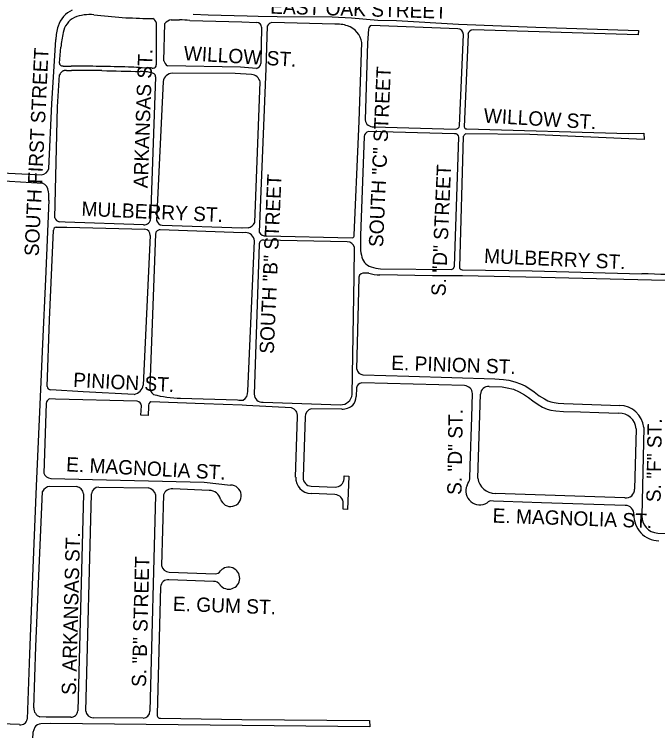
# Model space of a CAD drawing. Extents: x 0 to 712119, y 0 to 761125.
# Drawn here: x 688555 to 690802, y 729358 to 731858 of the extents above; entities that cross this region are included whole.
import ezdxf

# ---------------------------------------------------------------- set-up
doc = ezdxf.new("R2010")
doc.units = 0
doc.layers.add('PAVED ROADS', color=7, linetype='Continuous')
doc.layers.add('street names', color=7, linetype='Continuous')

msp = doc.modelspace()

# ---------------------------------------------------------------- linework, layer by layer
at = {"layer": 'PAVED ROADS'}
for points in [[(688833.3, 731856.6), (688944.7, 731846.4)], [(689179.9, 731859.3), (689232.1, 731856.2), (689368.4, 731852.7), (689407.1, 731851.9), (689473.4, 731850.9), (689665.5, 731849.5), (689732.2, 731845.9), (689824.3, 731838), (689889.7, 731836.6), (690105.6, 731824), (690375.8, 731813.7), (690734.8, 731801.6), (690733.5, 731786.6), (690157.3, 731804.5)], [(689050.5, 731829.3), (689050, 731682.2)], [(689102.8, 731839.5), (689132.4, 731839.6)], [(689168, 731836.7), (689349.3, 731831.9), (689401.6, 731830)], [(689673.7, 731824.5), (689454, 731829.5)], [(689076.9, 731696.4), (689080.9, 731826.6)], [(689438.5, 731817.3), (689432.8, 731669.5), (689410, 731097.5)], [(689418.6, 731813.8), (689416.3, 731687.1)], [(689791.3, 731806.7), (689788.5, 731758.5), (689779.9, 731489.6)], [(690103.4, 731807.7), (689802.2, 731819.7)], [(690109.9, 731468.5), (690123.5, 731788.3)], [(690139.3, 731788.3), (690125.6, 731466)], [(688675.8, 731319.6), (688686.5, 731545.6), (688699.8, 731770.4)], [(689741.7, 731087.1), (689756.4, 731431.5), (689759, 731485.5), (689768, 731759.5)], [(688713, 731687.9), (688717.6, 731743.3)], [(689400.3, 731669.3), (689345.2, 731673.9), (689090.5, 731678.8)], [(689383.3, 731648.3), (689326, 731651.6), (689106.8, 731652.7)], [(688696.9, 731148), (688706.5, 731535), (688713.4, 731647.4)], [(689048.4, 731639.9), (689030.6, 731146.1)], [(689074.7, 731624.1), (689051.9, 731139.1)], [(689394.4, 731131.4), (689413.6, 731622.4)], [(689810.3, 731465.8), (690095.4, 731457.7)], [(690134.6, 731458.4), (690699.9, 731442.7), (690753.6, 731443.8), (690754.2, 731421.7), (690354.7, 731438.7), (690130, 731440.6)], [(689776.5, 731431.9), (689763.7, 731085.9), (689763.8, 731051.5)], [(690092.5, 731441.5), (689792.1, 731449)], [(689834, 730969.7), (690081.3, 730968), (690088.8, 730971.6), (690091.6, 730978.7), (690107.5, 731429)], [(690122.8, 731431.7), (690109.4, 730976.1)], [(688404.2, 731313.3), (688418.4, 731309.7), (688650, 731297.9)], [(688421.9, 731283.1), (688653, 731269)], [(688675.5, 731209), (688663.7, 730933.4), (688654, 730708.2), (688643.9, 730496.3), (688631.2, 730211.2), (688620.1, 729925.3), (688608.4, 729625.9), (688599.6, 729397.4)], [(689006.6, 731123.4), (688733.2, 731132.5), (688712.2, 731133.8)], [(688670.4, 730558.7), (688678.2, 730791.9), (688692.2, 731105.4)], [(688701.2, 731115.6), (688738.2, 731115.7)], [(688738.2, 731115.7), (689011.3, 731107.9)], [(689362, 731096.3), (689351.9, 731096.1), (689064.2, 731105.7)], [(689071, 731122), (689349.4, 731112.9), (689350.5, 731113.2)], [(689350.5, 731113.2), (689371.3, 731113.6)], [(689030, 731086.2), (689005.5, 730563.9)], [(689048.4, 731092), (689028.5, 730560)], [(689435.6, 731084.5), (689735.1, 731078.1)], [(689370.4, 730542.3), (689393.2, 731067.6)], [(689409.6, 731054.3), (689392.7, 730532.6)], [(689717.8, 731063.8), (689426.7, 731070.3)], [(689734.8, 730531.4), (689741.5, 730942.9), (689742.6, 731044.7), (689742.6, 731044.7)], [(689793.3, 730954.5), (689778.9, 730954.9)], [(690118.6, 730966.5), (690363.7, 730962.8), (690746, 730952.9)], [(689757.9, 730941.2), (689755.3, 730846.1), (689750.5, 730620)], [(690827.6, 730928.7), (690396.2, 730939.6), (690120.6, 730945.2), (690015.1, 730945.8), (689831.1, 730948.4)], [(689772.5, 730600.1), (689933, 730595), (690233, 730585.5), (690263.5, 730583.5), (690282, 730581), (690302.5, 730575.5), (690322.5, 730568), (690338.5, 730561), (690355, 730551), (690370, 730540), (690388, 730526.5), (690406, 730515.5), (690418.5, 730509), (690429, 730505.5), (690440.5, 730503), (690454, 730501), (690474, 730500), (690668.9, 730493.3), (690668.9, 730493.3)], [(689749.5, 730554.5), (689749, 730524.4)], [(690127.5, 730562.1), (689768.8, 730571.5)], [(690213, 730559.1), (690258, 730558), (690276, 730555), (690298, 730549.5), (690317.5, 730541), (690337, 730530), (690350.5, 730520.5), (690366, 730509), (690384.5, 730496.5), (690399, 730487.5), (690416, 730480.5), (690428, 730477), (690446, 730474.5), (690473, 730472), (690532, 730470.5), (690596.5, 730468.5), (690665.5, 730466.5)], [(688973.2, 730531.4), (688795.6, 730540.1), (688682.1, 730547.6)], [(690135.8, 730213.7), (690139, 730220), (690142.5, 730226), (690145, 730231.5), (690145.5, 730237), (690147, 730282.5), (690152.5, 730452.5), (690154.8, 730534.4)], [(690173.1, 730238.7), (690182.7, 730532.6)], [(688984.5, 730508.3), (688699.5, 730514.7), (688677, 730515.8)], [(689522.5, 730484.1), (689365.5, 730492.6), (689350.9, 730494.4), (689217.7, 730498.8), (689032.1, 730506)], [(689135.4, 730518.5), (689333.9, 730512.3)], [(689423.8, 730504.2), (689693.6, 730495.5)], [(688666.5, 730500.3), (688657.7, 730256.2)], [(689023.9, 730489), (689022.7, 730458.4), (688996.8, 730458.9), (688999.6, 730491.6)], [(689698.3, 730479.4), (689591.7, 730481.3)], [(689537.5, 730242.8), (689544.3, 730454.3)], [(689570.3, 730453.5), (689563.5, 730242)], [(690726.7, 730411.4), (690720.9, 730201.1)], [(690753.3, 730416.5), (690746.4, 730107.9)], [(688682.6, 730238.2), (689217.5, 730225.1), (689309.8, 730214.7)], [(689706.5, 730236.8), (689706.8, 730246.8), (689722.8, 730246.1), (689719, 730130), (689703, 730130.4), (689703.6, 730150.9)], [(688679.3, 730210.6), (688772.4, 730209.5)], [(688850.6, 730207.5), (689023.1, 730205)], [(689235.5, 730195.7), (689108.2, 730201.9)], [(689591.9, 730211.1), (689675.4, 730207.9)], [(688622.8, 729437.2), (688630, 729651.9), (688641.7, 729924.4), (688653.2, 730192.9)], [(688796.3, 730184.8), (688776.9, 729427.1)], [(688804.5, 729426.1), (688824.3, 730184)], [(689048.6, 730180), (689028.5, 729425.8)], [(689075.7, 730181.3), (689068.7, 729934.5)], [(689674.8, 730181.9), (689591.3, 730185.1)], [(690686.7, 730170.9), (690234.2, 730185.1), (690234.2, 730185.1)], [(690801.5, 730047), (690977, 730041.5), (690986.5, 730042.5), (690995, 730044.5), (691007.5, 730050), (691019.5, 730059.5), (691141.5, 730183)], [(689275, 730166), (689275, 730166)], [(690688.4, 730144.1), (690396, 730153), (690263.5, 730157.5), (690228, 730159), (690218.5, 730159.5), (690214.5, 730159), (690210, 730156.5), (690206, 730153.1)], [(689096.3, 729910.5), (689256.6, 729905.3)], [(689250.8, 729878.8), (689094.8, 729884.6)], [(689066, 729859.6), (689053.6, 729413.8)], [(688752, 729404.7), (688665.9, 729405.1), (688644.4, 729406)], [(689005, 729401.1), (688830.5, 729402.7)], [(688573.4, 729378.6), (688275, 729389.7)], [(689065.7, 729400.8), (689349.9, 729396.4), (689795.7, 729393.1), (689796.3, 729370.5), (688681.5, 729382.7), (688647.9, 729381.6)], [(688626.8, 729369.5), (688619.6, 729350.9), (688603.9, 729028.9), (688587.9, 728670.1), (688571.3, 728229.7), (688558.6, 727981), (688546.7, 727710), (688531.4, 727372)]]:
    msp.add_lwpolyline(points, dxfattribs=at)
for centre, radius, start, end in [((688794.1, 731790.9), 89.9, 113.9419, 163.0142), ((688818, 731709.5), 147.9, 84.0597, 111.0422), ((688800.5, 731779.9), 76.5, 117.817, 168.9255), ((689169.2, 737109.8), 5268.1, 267.5568, 268.5847), ((689028.2, 731822.8), 23.2, 16.3374, 61.9747), ((689109.8, 731802.6), 37.5, 100.7223, 140.2571), ((689119, 731450.5), 389.3, 82.7724, 88.0274), ((689401, 731812.3), 17.7, 4.9935, 88.1329), ((689457.9, 731808.5), 21.4, 100.5075, 155.7499), ((688910.7, 731756.9), 211.4, 163.4243, 176.3229), ((689677.6, 731691.2), 133.3, 72.1812, 91.6604), ((689696.5, 731749.2), 72.3, 8.1689, 72.3783), ((689807.4, 731804.2), 16.3, 108.6289, 170.9814), ((690102.9, 731787.1), 20.6, 3.3034, 88.5084), ((690157.3, 731786.4), 18.2, 90.1775, 173.8709), ((689105.5, 731709.7), 389.4, 167.4119, 175.053), ((688720.9, 731686.7), 8, 171.5663, 266.5292), ((688724.9, 731696.9), 18.7, 256.3071, 260.6455), ((688734.2, 731748.5), 71.1, 260.0023, 262.4046), ((688739.5, 731788.5), 111.5, 262.4014, 263.9247), ((688728.9, 731692.4), 14.8, 265.6104, 278.9773), ((688733.4, 731683.5), 6.17, 248.898, 281.5276), ((688868.1, 734052.4), 2378.7, 266.7827, 267.0145), ((688746.6, 732013), 336, 269.5957, 271.2955), ((688766.8, 724958.7), 6718.4, 89.25727, 90.10776), ((689039, 731680.4), 11.2, 324.6505, 9.5226), ((689106.8, 731705.4), 31.2, 196.7074, 238.4571), ((689076.9, 731696.4), 0.00000127, 153.0285, 226.7185), ((689393.2, 731691.7), 23.5, 287.6317, 348.544), ((688744.8, 731631.5), 35.2, 132.0946, 153.1736), ((688728.3, 731652.2), 8.93, 118.9198, 142.0503), ((688730.2, 731653), 9.33, 118.1036, 131.861), ((688736.3, 731585.8), 76.2, 94.9208, 97.9126), ((688734.4, 731604.4), 57.5, 87.1932, 94.6579), ((688745.8, 732156), 494.2, 269.008, 270.2097), ((688752.7, 732887.7), 1225.9, 269.7607, 270.0745), ((688812.3, 727929.6), 3732.6, 89.2485, 90.8905), ((688790.7, 726795.1), 4881.8, 88.0869, 89.2573), ((689319.4, 749097.5), 17441.6, 268.49472, 268.93373), ((688809.3, 727688.1), 3988.7, 87.376, 87.9258), ((689086.2, 733731.7), 2061.3, 267.376, 268.4398), ((688994.8, 731487.3), 171.6, 78.7281, 89.9769), ((689023.6, 731626.4), 29.6, 73.9318, 80.8379), ((689009.9, 731203.1), 468.6, 86.7345, 87.5245), ((689013.6, 731591.6), 65.7, 70.8289, 73.941), ((688905.9, 731268.3), 406.5, 70.8794, 71.4572), ((689038.4, 731701.8), 30.9, 266.6952, 278.5921), ((689021.7, 731602.1), 53.2, 66.4617, 70.8889), ((689042.8, 731677.6), 6.42, 271.4621, 324.937), ((689108.6, 731618.3), 34.4, 93.0106, 170.3726), ((689038.5, 731641.8), 10.1, 34.375, 63.8203), ((689036.7, 731641.4), 11.9, 352.4077, 30.9851), ((689380.2, 731614), 34.4, 14.1817, 84.8508), ((689807.6, 731493.7), 28, 188.4254, 275.6119), ((690095.7, 731472.5), 14.8, 268.6601, 344.333), ((690134.2, 731467), 8.67, 186.7935, 272.6139), ((689796.9, 731428.9), 20.7, 103.5716, 171.9285), ((690093.4, 731427.4), 14.2, 6.5939, 93.795), ((690152.2, 731415.5), 33.5, 131.4506, 151.1979), ((688645.5, 731329.4), 31.8, 278.1134, 342.0532), ((688640, 731236.8), 34.7, 3.5862, 68.0285), ((688451.2, 731217.2), 224.5, 357.8964, 5.5626), ((688719, 731156.5), 23.7, 201.0855, 253.1298), ((689008.6, 731145.4), 22, 264.7408, 1.7901), ((689074.8, 731145.4), 23.7, 195.3095, 260.8765), ((689367.3, 731142.6), 29.3, 277.8059, 337.5087), ((688702.3, 731105.5), 10.1, 95.9598, 180.6257), ((689009.2, 731087.2), 20.8, 357.366, 84.1552), ((689062.8, 731091.4), 14.4, 84.3586, 177.6229), ((689362, 731064.9), 31.4, 4.9872, 89.9498), ((689434.5, 731113.8), 29.4, 213.6805, 272.1436), ((689732.9, 731086.7), 8.85, 284.8594, 2.8785), ((689425, 731055), 15.4, 83.7362, 182.7428), ((689718.5, 731039), 24.8, 13.193, 91.5689), ((689867.6, 731043.6), 104.1, 175.641, 194.7489), ((689813.9, 731022.7), 47.3, 186.7127, 253.8378), ((689860, 731163.4), 195.4, 252.3618, 262.3752), ((689775.7, 730936.8), 18.4, 80.1842, 165.9476), ((689836.6, 731102.9), 154.5, 253.7512, 267.9626), ((690118.5, 730975.6), 9.1, 176.7107, 270.9073), ((690419.3, 721214.8), 9743.6, 87.02553, 88.07858), ((689774.1, 730623.9), 23.9, 189.425, 266.268), ((688681.4, 730558.6), 11, 179.6278, 273.2852), ((688965.1, 730571.7), 41.1, 281.3823, 348.9998), ((689059, 730556.3), 30.8, 173.24, 235.1836), ((689770.3, 730550.3), 21.3, 94.1638, 168.5647), ((690125.4, 730532.7), 29.5, 3.4119, 85.8429), ((690211.6, 730530.2), 29, 87.1728, 175.3198), ((689139.6, 730906.9), 388.4, 255.3569, 269.3781), ((689337.6, 730539.8), 32.9, 300.6532, 4.3048), ((689421.8, 730533.3), 29.1, 181.2668, 274.0256), ((689695.3, 730535.1), 39.7, 267.5616, 354.6437), ((688686.2, 730498.2), 19.8, 117.5864, 173.9731), ((688978.7, 730487.9), 21.2, 10.1407, 74.2048), ((689040.4, 730491.5), 16.7, 119.9732, 188.7352), ((689349.7, 730652.1), 140.6, 263.5565, 271.9101), ((689699.7, 730525.3), 49.3, 319.6385, 358.9526), ((689516, 730456.5), 28.4, 355.5837, 76.7379), ((689598.6, 730453.8), 28.4, 104.1489, 180.5882), ((689696.1, 730546.9), 67.5, 271.8726, 307.5794), ((690667.3, 730406.7), 86.5, 6.4973, 88.9689), ((690665.5, 730404.9), 61.6, 6.0375, 89.9705), ((688685.8, 730268.9), 30.9, 204.3698, 263.8835), ((689593.5, 730241), 56, 178.1656, 267.8113), ((689593.5, 730241), 30, 178.1653, 267.1042), ((689676.3, 730238.1), 30.2, 268.2061, 357.6779), ((690237.1, 730249.9), 64.9, 189.9314, 267.4079), ((688684.2, 730175.3), 35.6, 97.9677, 150.4654), ((688679.3, 730210.6), 0.000000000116, 270, 358.2252), ((688768.7, 730182), 27.8, 5.7003, 82.3897), ((688849.4, 730182.3), 25.2, 87.3675, 176.1461), ((688850.6, 730207.5), 0.000000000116, 0, 89.031), ((689018.2, 730174.5), 31, 10.1756, 80.7778), ((689105.1, 730170.8), 31.2, 84.3105, 160.3087), ((689310.4, 730177.4), 37.3, 197.9143, 90.9831), ((690180.6, 730194.7), 48.7, 157.0835, 301.3916), ((689237.9, 730157.8), 38, 12.478, 93.5271), ((689673.7, 730151.9), 30, 358.1362, 87.8494), ((690691.1, 730200.3), 29.8, 261.3633, 1.4374), ((690688.2, 730113.9), 30.2, 357.2081, 89.6293), ((690807.1, 730109.3), 88.7, 178.0158, 268.6275), ((690805.4, 730105.9), 59, 178.0547, 266.2233), ((689098.9, 729941.4), 31, 192.8821, 265.1284), ((689303.7, 729890), 38.4, 217.661, 138.3722), ((689256.8, 729926.7), 21.4, 269.4102, 328.2773), ((689092.3, 729858.4), 26.3, 84.439, 177.3611), ((689250.8, 729851.8), 27, 33.143, 89.9954), ((688655.6, 729436.9), 32.8, 179.4025, 250.1138), ((688753.3, 729428.4), 23.7, 266.8423, 356.8478), ((688831.7, 729430.3), 27.6, 188.7411, 267.5319), ((689004, 729425.6), 24.5, 272.551, 0.4347), ((689065.1, 729412.5), 11.7, 173.5285, 272.6427), ((688577.8, 729400.2), 22.1, 258.6227, 352.7324), ((688647.9, 729357.1), 24.5, 90.0591, 149.5877)]:
    msp.add_arc(centre, radius, start, end, dxfattribs=at)

# ---------------------------------------------------------------- texts
at = {"layer": 'street names'}
for s, rotation, p in [('EAST OAK STREET', 358.3605, (689448.2, 731860.8)), ('SOUTH FIRST STREET', 87.268, (688640.2, 731013.1)), ('ARKANSAS ST.', 87.9838, (689020.8, 731250.6)), ('WILLOW ST.', 356.6063, (689145.5, 731698.5)), ('SOUTH "C" STREET', 87.4864, (689842.6, 731044.9)), ('WILLOW ST.', 356.6063, (690192.9, 731480.5)), ('S. "D" STREET', 87.4864, (690060.5, 730873.8)), ('SOUTH "B" STREET', 87.4864, (689461, 730672.3)), ('MULBERRY ST.', 357.4331, (688788.8, 731155.3)), ('MULBERRY ST.', 357.4331, (690194.5, 730990.6)), ('E. PINION ST.', 357.9997, (689870.4, 730617.5)), ('PINION ST.', 356.9997, (688759.8, 730558.1)), ('S. "D" ST.', 89.1083, (690116.6, 730180.2)), ('S. "F" ST.', 89.1083, (690811.8, 730155)), ('E. MAGNOLIA ST.', 356.9997, (688735.1, 730263)), ('E. MAGNOLIA ST.', 358, (690224.5, 730084)), ('S. ARKANSAS ST.', 88.5013, (688770.2, 729481.6)), ('S. "B" STREET', 88.5013, (689014.9, 729509.6)), ('E. GUM ST.', 357.9838, (689108, 729776.1))]:
    msp.add_text(s, height=50, rotation=rotation, dxfattribs=at).set_placement(p)

doc.saveas('drawing.dxf')
